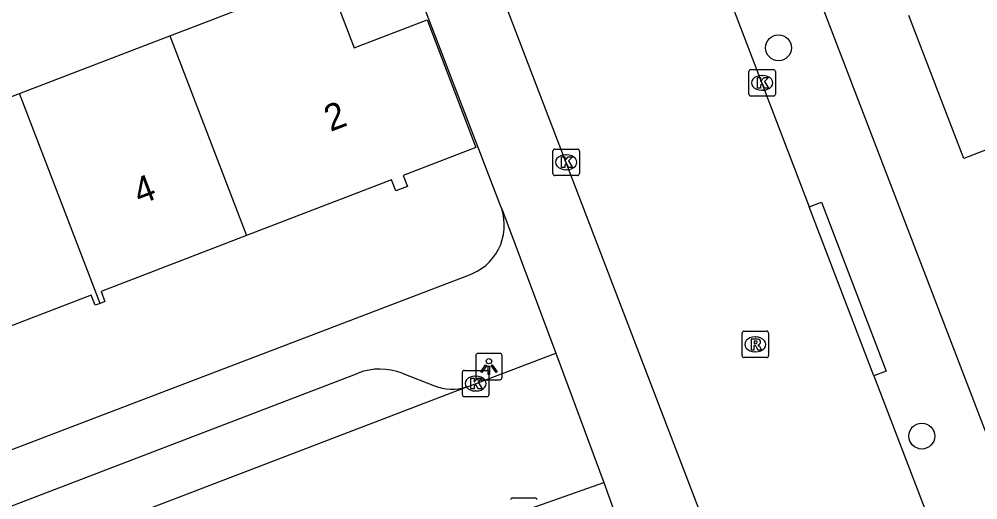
# Model space of a CAD drawing. Extents: x 159265 to 160143, y 383413 to 384319.
# Drawn here: x 159434.78 to 159471.06, y 383798.62 to 383816.8 of the extents above; entities that cross this region are included whole.
import ezdxf

# ---------------------------------------------------------------- set-up
doc = ezdxf.new("R2010")
doc.units = 0
for name, color, linetype in [('IMGEO_Boom', 7, 'Continuous'), ('IMGEO_Kolk', 7, 'Continuous'), ('IMGEO_Lichtpunt', 7, 'Continuous'), ('IMGEO_Pand', 7, 'Continuous'), ('IMGEO_Pand_nummerreeks', 7, 'Continuous'), ('IMGEO_Rijbaan_lokaal_gesloten', 7, 'Continuous'), ('IMGEO_Rijbaan_lokaal_open', 7, 'Continuous'), ('IMGEO_Rioolput', 7, 'Continuous'), ('IMGEO_Voetpad_open', 7, 'Continuous')]:
    doc.layers.add(name, color=color, linetype=linetype)

msp = doc.modelspace()

# ---------------------------------------------------------------- linework, layer by layer
at = {"layer": 'IMGEO_Boom'}
for centre in [(159463.514, 383815.72), (159468.937, 383801.033)]:
    msp.add_circle(centre, 0.489, dxfattribs=at)
at = {"layer": 'IMGEO_Kolk'}
for p, q in [((159462.395, 383813.967), (159462.395, 383814.819)), ((159462.47, 383814.893), (159463.322, 383814.893)), ((159463.396, 383814.819), (159463.396, 383813.967)), ((159462.883, 383814.673), (159462.908, 383814.673)), ((159462.906, 383814.113), (159462.881, 383814.113)), ((159463.322, 383813.893), (159462.47, 383813.893)), ((159454.979, 383810.963), (159454.979, 383811.815)), ((159455.054, 383811.889), (159455.906, 383811.889)), ((159455.98, 383811.815), (159455.98, 383810.963)), ((159455.467, 383811.669), (159455.492, 383811.669)), ((159455.49, 383811.109), (159455.465, 383811.109)), ((159455.906, 383810.889), (159455.054, 383810.889)), ((159451.551, 383802.593), (159451.551, 383803.445)), ((159451.626, 383803.519), (159452.478, 383803.519)), ((159452.552, 383803.445), (159452.552, 383802.593)), ((159452.039, 383803.299), (159452.064, 383803.299)), ((159452.062, 383802.739), (159452.037, 383802.739)), ((159452.478, 383802.519), (159451.626, 383802.519)), ((159453.451, 383798.696), (159454.303, 383798.696))]:
    msp.add_line(p, q, dxfattribs=at)
for points in [[(159462.395, 383813.967), (159462.395, 383814.819)], [(159462.47, 383814.893), (159463.322, 383814.893)], [(159463.396, 383814.819), (159463.396, 383813.967)], [(159462.716, 383814.593), (159462.839, 383814.593), (159462.839, 383814.442), (159462.969, 383814.593), (159463.133, 383814.593), (159462.987, 383814.442), (159463.14, 383814.193), (159462.988, 383814.193), (159462.903, 383814.357), (159462.839, 383814.29), (159462.839, 383814.193), (159462.716, 383814.193), (159462.716, 383814.593)], [(159463.322, 383813.893), (159462.47, 383813.893)], [(159454.979, 383810.963), (159454.979, 383811.815)], [(159455.054, 383811.889), (159455.906, 383811.889)], [(159455.98, 383811.815), (159455.98, 383810.963)], [(159455.3, 383811.589), (159455.423, 383811.589), (159455.423, 383811.438), (159455.553, 383811.589), (159455.717, 383811.589), (159455.571, 383811.438), (159455.724, 383811.189), (159455.572, 383811.189), (159455.487, 383811.353), (159455.423, 383811.286), (159455.423, 383811.189), (159455.3, 383811.189), (159455.3, 383811.589)], [(159455.906, 383810.889), (159455.054, 383810.889)], [(159451.551, 383802.593), (159451.551, 383803.445)], [(159451.626, 383803.519), (159452.478, 383803.519)], [(159452.552, 383803.445), (159452.552, 383802.593)], [(159451.872, 383803.219), (159451.995, 383803.219), (159451.995, 383803.068), (159452.125, 383803.219), (159452.289, 383803.219), (159452.143, 383803.068), (159452.296, 383802.819), (159452.144, 383802.819), (159452.059, 383802.983), (159451.995, 383802.916), (159451.995, 383802.819), (159451.872, 383802.819), (159451.872, 383803.219)], [(159452.478, 383802.519), (159451.626, 383802.519)], [(159453.451, 383798.696), (159454.303, 383798.696)]]:
    msp.add_lwpolyline(points, dxfattribs=at)
for centre, start, end in [((159462.472, 383814.817), 91.552, 178.448), ((159462.472, 383814.817), 91.552, 178.448), ((159463.32, 383814.817), 1.552, 88.448), ((159463.32, 383814.817), 1.552, 88.448), ((159462.472, 383813.969), 181.552, 268.448), ((159462.472, 383813.969), 181.552, 268.448), ((159463.32, 383813.969), 271.552, 358.448), ((159463.32, 383813.969), 271.552, 358.448), ((159455.056, 383811.813), 91.552, 178.448), ((159455.056, 383811.813), 91.552, 178.448), ((159455.904, 383811.813), 1.552, 88.448), ((159455.904, 383811.813), 1.552, 88.448), ((159455.056, 383810.965), 181.552, 268.448), ((159455.056, 383810.965), 181.552, 268.448), ((159455.904, 383810.965), 271.552, 358.448), ((159455.904, 383810.965), 271.552, 358.448), ((159451.628, 383803.443), 91.552, 178.448), ((159451.628, 383803.443), 91.552, 178.448), ((159452.476, 383803.443), 1.552, 88.448), ((159452.476, 383803.443), 1.552, 88.448), ((159451.628, 383802.595), 181.552, 268.448), ((159451.628, 383802.595), 181.552, 268.448), ((159452.476, 383802.595), 271.552, 358.448), ((159452.476, 383802.595), 271.552, 358.448), ((159453.453, 383798.62), 91.552, 178.448), ((159453.453, 383798.62), 91.552, 178.448), ((159454.301, 383798.62), 1.552, 88.448), ((159454.301, 383798.62), 1.552, 88.448)]:
    msp.add_arc(centre, 0.0765, start, end, dxfattribs=at)
for centre, major_axis, ratio, start_param, end_param in [((159462.882, 383814.393), (-0.387, 0.002), 0.722429, 4.712389, 7.853982), ((159462.907, 383814.393), (-0.39, 0.002), 0.717154, 1.570796, 4.712389), ((159455.466, 383811.389), (-0.387, 0.002), 0.722429, 4.712389, 7.853982), ((159455.491, 383811.389), (-0.39, 0.002), 0.717154, 1.570796, 4.712389), ((159452.038, 383803.019), (-0.387, 0.002), 0.722429, 4.712389, 7.853982), ((159452.063, 383803.019), (-0.39, 0.002), 0.717154, 1.570796, 4.712389)]:
    msp.add_ellipse(centre, major_axis=major_axis, ratio=ratio, start_param=start_param, end_param=end_param, dxfattribs=at)
at = {"layer": 'IMGEO_Lichtpunt'}
for p, q in [((159452.057, 383804.067), (159452.057, 383803.26)), ((159452.057, 383804.067), (159452.057, 383803.26)), ((159452.959, 383804.162), (159452.151, 383804.162)), ((159452.959, 383804.162), (159452.151, 383804.162)), ((159453.053, 383803.26), (159453.053, 383804.067)), ((159453.053, 383803.26), (159453.053, 383804.067)), ((159452.151, 383803.166), (159452.959, 383803.166)), ((159452.151, 383803.166), (159452.959, 383803.166))]:
    msp.add_line(p, q, dxfattribs=at)
for points in [[(159452.431, 383803.731), (159452.47, 383803.703), (159452.282, 383803.441), (159452.244, 383803.468), (159452.431, 383803.731)], [(159452.533, 383803.683), (159452.58, 383803.683), (159452.58, 383803.361), (159452.533, 383803.361), (159452.533, 383803.683)], [(159452.643, 383803.703), (159452.681, 383803.73), (159452.868, 383803.468), (159452.829, 383803.44), (159452.643, 383803.703)]]:
    msp.add_lwpolyline(points, dxfattribs=at)
msp.add_circle((159452.556, 383803.865), 0.0994, dxfattribs=at)
for centre, start, end in [((159452.151, 383804.067), 90, 180), ((159452.151, 383804.067), 90, 180), ((159452.959, 383804.067), 0, 90), ((159452.959, 383804.067), 0, 90), ((159452.151, 383803.26), 180, 270), ((159452.151, 383803.26), 180, 270), ((159452.959, 383803.26), 270, 0), ((159452.959, 383803.26), 270, 360)]:
    msp.add_arc(centre, 0.0946, start, end, dxfattribs=at)
at = {"layer": 'IMGEO_Pand'}
for points in [[(159440.475, 383816.171), (159441.372, 383816.516), (159446.039, 383818.309), (159445.895, 383818.681), (159446.268, 383818.825), (159447.459, 383815.72), (159450.214, 383816.776), (159452.065, 383811.948), (159449.311, 383810.891), (159449.469, 383810.478), (159449.032, 383810.311), (159448.874, 383810.724), (159443.375, 383808.615)], [(159476.091, 383810.419), (159475.002, 383813.256), (159470.522, 383811.537), (159470.435, 383811.765), (159468.448, 383816.942)], [(159434.794, 383813.989), (159440.475, 383816.171)], [(159440.475, 383816.171), (159443.375, 383808.615)], [(159429.014, 383811.769), (159434.794, 383813.989)], [(159437.84, 383806.05), (159434.794, 383813.989)], [(159443.375, 383808.615), (159437.877, 383806.507), (159438.025, 383806.121), (159437.84, 383806.05)], [(159437.84, 383806.05), (159437.657, 383805.98), (159437.508, 383806.368), (159431.909, 383804.221)]]:
    msp.add_lwpolyline(points, dxfattribs=at)
at = {"layer": 'IMGEO_Rijbaan_lokaal_gesloten'}
for points in [[(159466.558, 383782.495), (159450.958, 383823.16), (159449.79, 383826.168), (159449.663, 383826.529)], [(159460.676, 383820.157), (159464.68, 383809.703)], [(159467.126, 383803.315), (159464.68, 383809.703)], [(159467.126, 383803.315), (159471.145, 383792.82)]]:
    msp.add_lwpolyline(points, dxfattribs=at)
at = {"layer": 'IMGEO_Rijbaan_lokaal_open'}
for points in [[(159451.704, 383802.889), (159455.084, 383804.175)], [(159455.084, 383804.175), (159456.91, 383799.271)], [(159451.704, 383802.889), (159430.813, 383794.888), (159413.843, 383788.378), (159398.361, 383782.558), (159382.731, 383776.545)], [(159454.155, 383798.309), (159456.91, 383799.271)]]:
    msp.add_lwpolyline(points, dxfattribs=at)
at = {"layer": 'IMGEO_Rioolput'}
for p, q in [((159462.137, 383804.075), (159462.137, 383804.927)), ((159462.212, 383805.001), (159463.064, 383805.001)), ((159463.138, 383804.927), (159463.138, 383804.075)), ((159462.625, 383804.781), (159462.65, 383804.781)), ((159462.648, 383804.221), (159462.623, 383804.221)), ((159463.064, 383804.001), (159462.212, 383804.001))]:
    msp.add_line(p, q, dxfattribs=at)
for points in [[(159462.137, 383804.075), (159462.137, 383804.927)], [(159462.212, 383805.001), (159463.064, 383805.001)], [(159463.138, 383804.927), (159463.138, 383804.075)], [(159462.726, 383804.699), (159462.474, 383804.701), (159462.474, 383804.301)], [(159462.652, 383804.62), (159462.598, 383804.62), (159462.598, 383804.539)], [(159462.598, 383804.539), (159462.65, 383804.539)], [(159462.474, 383804.301), (159462.598, 383804.301), (159462.598, 383804.463), (159462.609, 383804.463)], [(159462.656, 383804.434), (159462.727, 383804.301), (159462.867, 383804.301), (159462.802, 383804.427)], [(159463.064, 383804.001), (159462.212, 383804.001)]]:
    msp.add_lwpolyline(points, dxfattribs=at)
for centre, radius, start, end in [((159462.214, 383804.925), 0.0765, 91.552, 178.448), ((159462.214, 383804.925), 0.0765, 91.552, 178.448), ((159463.062, 383804.925), 0.0765, 1.552, 88.448), ((159463.062, 383804.925), 0.0765, 1.552, 88.448), ((159462.634, 383804.728), 0.19, 274.7715, 282.9687), ((159462.658, 383804.524), 0.0964, 77.0061, 93.1865), ((159462.672, 383804.581), 0.0378, 276.6634, 79.6772), ((159462.725, 383804.589), 0.109, 350.3612, 89.416), ((159462.723, 383804.589), 0.112, 277.5842, 350.9817), ((159462.608, 383804.41), 0.0533, 26.0293, 88.6989), ((159462.707, 383804.374), 0.108, 29.5134, 73.7905), ((159462.214, 383804.077), 0.0765, 181.552, 268.448), ((159462.214, 383804.077), 0.0765, 181.552, 268.448), ((159463.062, 383804.077), 0.0765, 271.552, 358.448), ((159463.062, 383804.077), 0.0765, 271.552, 358.448)]:
    msp.add_arc(centre, radius, start, end, dxfattribs=at)
for centre, major_axis, ratio, start_param, end_param in [((159462.624, 383804.501), (-0.387, 0.002), 0.722429, 4.712389, 7.853982), ((159462.649, 383804.501), (-0.39, 0.002), 0.717154, 1.570796, 4.712389)]:
    msp.add_ellipse(centre, major_axis=major_axis, ratio=ratio, start_param=start_param, end_param=end_param, dxfattribs=at)
at = {"layer": 'IMGEO_Voetpad_open'}
for points in [[(159458.43, 383834.836), (159491.014, 383750), (159493.662, 383742.956)], [(159453.039, 383809.632), (159453.011, 383809.711), (159450.279, 383816.807), (159446.811, 383825.818)], [(159453.039, 383809.632), (159455.084, 383804.175)], [(159464.68, 383809.703), (159465.146, 383809.881), (159467.592, 383803.493), (159467.126, 383803.315)], [(159379.948, 383779.592), (159397.972, 383786.591), (159451.753, 383807.11)], [(159393.78, 383782.895), (159398.196, 383784.571), (159413.143, 383790.204), (159430.113, 383796.714), (159447.613, 383803.415)], [(159449.268, 383803.411), (159450.495, 383802.935)], [(159456.91, 383799.271), (159457.253, 383798.289)]]:
    msp.add_lwpolyline(points, dxfattribs=at)
for centre, radius, start, end in [((159451.138, 383809.012), 1.999, 287.9124, 18.0524), ((159448.435, 383801.267), 2.3, 68.7769, 110.9462), ((159451.165, 383804.635), 1.827, 248.4846, 287.1575)]:
    msp.add_arc(centre, radius, start, end, dxfattribs=at)

# ---------------------------------------------------------------- texts
at = {"layer": 'IMGEO_Pand_nummerreeks'}
for s, rotation, p in [('2', 20.9802, (159446.559, 383812.534)), ('4', 20.935, (159439.339, 383809.769))]:
    msp.add_text(s, height=1, rotation=rotation, dxfattribs=at).set_placement(p)

doc.saveas('drawing.dxf')
